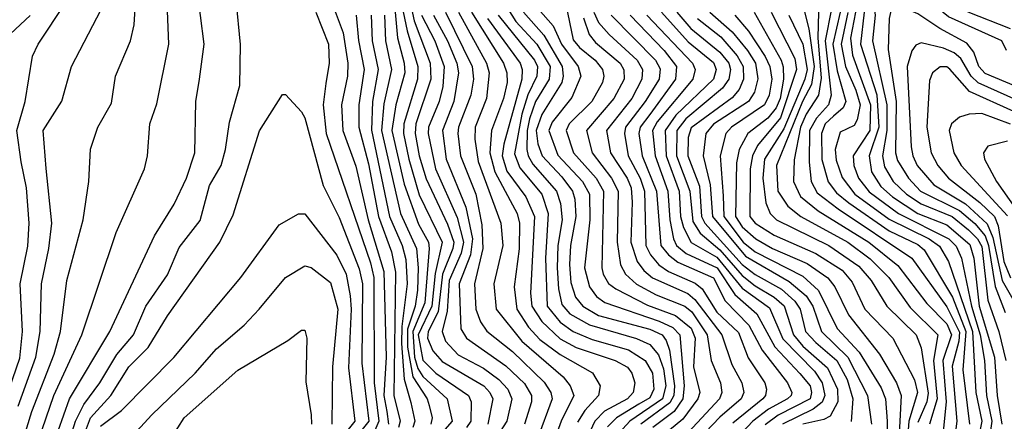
# Model space of a CAD drawing. Extents: x 501367 to 657802, y 482273 to 547541.
# Tile 618 of 656: x 597082 to 600165, y 536504 to 537761. Entities that reach past the tile are written whole.
import ezdxf

# ---------------------------------------------------------------- set-up
doc = ezdxf.new("R2010")
doc.units = 0

msp = doc.modelspace()

# ---------------------------------------------------------------- linework, layer by layer
at = {"layer": '0CON20XD'}
for points in [[(600185, 537732.5), (600052.2, 537785), (599985, 537830.9), (599935, 537875.1), (599868.6, 537935), (599842.1, 537972), (599832, 538032), (599836.5, 538065), (599873.3, 538115), (599936.5, 538175), (599985, 538209.4), (600122, 538288), (600171, 538325)], [(597077.9, 536395), (597120.7, 536535), (597190, 536715), (597209.5, 536785), (597230.2, 536945), (597280.8, 537135), (597298.5, 537255), (597304, 537356), (597327.1, 537425), (597369.9, 537500.1), (597382.5, 537585), (597428.8, 537695), (597440.3, 537745), (597453.9, 537965)], [(600172.5, 537665), (600157.3, 537695), (599990.6, 537770.6), (599825, 537906.3), (599802.5, 537905), (599757.5, 537872.5), (599751, 537855), (599761, 537775), (599752.2, 537695), (599797.9, 537495), (599797.2, 537415), (599783.7, 537335), (599790.6, 537300.6), (599817.8, 537255), (599859.6, 537215), (599905.2, 537185.2), (600002.2, 537145), (600053.5, 537103.5), (600081.9, 537075), (600095, 537051.8), (600113.9, 536883.9), (600148.5, 536785), (600170.2, 536695)], [(597117.1, 536375), (597189.6, 536585), (597276.8, 536775), (597384.4, 537095.6), (597473.1, 537295), (597482.3, 537335), (597489.6, 537435), (597511.9, 537498.1), (597549.2, 537685), (597540.5, 537895)], [(598290.7, 537885), (598317.4, 537757.4), (598367.9, 537625), (598369.8, 537575), (598323.2, 537435), (598320.9, 537405), (598333.1, 537335), (598355, 537263.1), (598421.6, 537121.6), (598441.4, 537065), (598438.6, 537045), (598406, 536965), (598393, 536847), (598361.1, 536785), (598359.1, 536765), (598376.2, 536725), (598405, 536691.1), (598535.4, 536615.4), (598554.8, 536595), (598563.7, 536575), (598548.2, 536495)], [(597185.4, 536425), (597237.9, 536575), (597364.8, 536785), (597504.8, 537085.2), (597566.3, 537183.7), (597604.7, 537265), (597630.3, 537345), (597634.1, 537505), (597645.4, 537575.4), (597659.7, 537685), (597637.1, 537865)], [(598044.7, 537854.7), (598095, 537720), (598109.6, 537625), (598108.6, 537585), (598089.7, 537495), (598093.8, 537415), (598135, 537302.7), (598173.7, 537135), (598222.9, 536972.9), (598229.3, 536705), (598222.6, 536585), (598232, 536535), (598236.7, 536495)], [(598271.5, 537841.5), (598296, 537726), (598329, 537615), (598327.5, 537575), (598285.1, 537435), (598284.2, 537405), (598300.5, 537325), (598333.5, 537213.5), (598405.1, 537065), (598382.8, 536967.2), (598372.9, 536865), (598330.4, 536775), (598345, 536696.2), (598385.8, 536655), (598488, 536585), (598496.3, 536565), (598495.4, 536505), (598481.2, 536485)], [(598780.6, 537865), (598815, 537698.6), (598835, 537673.9), (598884.2, 537634.2), (598907.2, 537605), (598911, 537585), (598906.8, 537565), (598873.4, 537505), (598803.3, 537435), (598793.4, 537415), (598816.8, 537345), (598887.1, 537265), (598910.1, 537225), (598905.2, 536985.2), (598909.3, 536965), (598926.2, 536936.2), (598949.2, 536919.2), (599048.4, 536868.4), (599135.4, 536835.4), (599185, 536796.2), (599197, 536765), (599192, 536675), (599211.7, 536595), (599206.2, 536575), (599159, 536511), (598975, 536359.9)], [(597038.9, 536575), (597082.3, 536702.3), (597091.1, 536785), (597083.5, 536935), (597107.8, 537052.2), (597111.8, 537125), (597103.5, 537235), (597086.6, 537316.6), (597073, 537415), (597099.5, 537505), (597122.8, 537647.2), (597139.6, 537685), (597226.8, 537815)], [(597232.4, 536425), (597257.4, 536505), (597283.1, 536556.9), (597332.9, 536625), (597386.4, 536713.6), (597438.6, 536775), (597477.7, 536865), (597545, 536962.5), (597582.1, 537047.9), (597647.5, 537132.5), (597677.1, 537242.9), (597713.1, 537305), (597726.7, 537355), (597739.6, 537440.4), (597771.8, 537555), (597774, 537684), (597760, 537825)], [(599530.3, 537825), (599553.2, 537733.2), (599570.2, 537615), (599561.7, 537558.4), (599533.8, 537505), (599451.6, 537305), (599455.9, 537225), (599487.7, 537177.7), (599528, 537145), (599675, 537065.3), (599745, 537013), (599804.2, 536955), (599870.7, 536860.7), (599957.4, 536775), (599943.4, 536695), (599955.2, 536575), (599930.7, 536495)], [(600202.4, 537552.4), (600105, 537593.3), (600085.4, 537615), (600069.7, 537659.7), (600048, 537688), (599963.3, 537733.3), (599895, 537779.4), (599825, 537809.7), (599812.7, 537797.3), (599804.9, 537765), (599802, 537668), (599826.7, 537505), (599824.4, 537345), (599831, 537321), (599865.1, 537265.1), (599902.8, 537225), (600025, 537164.4), (600073.5, 537123.5), (600105, 537085.3), (600116.3, 537055), (600136.7, 536926.7), (600167.8, 536845)], [(597077.8, 536552.2), (597133.1, 536705), (597146, 536785), (597150.5, 536935), (597173.7, 537045), (597182.7, 537125), (597164.8, 537295.2), (597155.3, 537415), (597213.7, 537506.3), (597244.7, 537615), (597337, 537793)], [(598009.4, 537785), (598049.3, 537685), (598051.3, 537625), (598041.3, 537561.3), (598033, 537495), (598041.8, 537405), (598180.3, 537000.3), (598190.9, 536955), (598192.4, 536625), (598207.3, 536505), (598194.3, 536475.7)], [(598258.1, 537785), (598265.5, 537705), (598286.1, 537625), (598287.8, 537595), (598259.9, 537495), (598247.4, 537415), (598286.6, 537246.6), (598331.2, 537121.2), (598361.9, 537065), (598364.5, 537045), (598350.6, 536875), (598313.4, 536785), (598319, 536705), (598329.4, 536669.4), (598344.5, 536644.5), (598420.5, 536575), (598436.6, 536505), (598330.6, 536385)], [(598415.9, 537785), (598498.6, 537615), (598503.5, 537575), (598495.1, 537525), (598456.2, 537425), (598453.9, 537405), (598462.4, 537335), (598510.7, 537215), (598529.7, 537119.7), (598532.7, 537045), (598506.5, 536935), (598510.7, 536855), (598525.6, 536815.6), (598545, 536786.2), (598625, 536722.7), (598725, 536627.1), (598745.8, 536595), (598749.7, 536575), (598702.6, 536447.4)], [(598456.1, 537785), (598544.1, 537625), (598552.2, 537595), (598543.6, 537515), (598508.6, 537425), (598507.3, 537387.3), (598517.9, 537317.9), (598588.8, 537125), (598594.8, 537055), (598567.2, 536935), (598574.5, 536855), (598654.5, 536755), (598783.6, 536643.6), (598806, 536615), (598817, 536585), (598777.5, 536505), (598742.2, 536407.8)], [(598496.9, 537785), (598596.8, 537625), (598607.6, 537595), (598608.6, 537565), (598597.5, 537515), (598560, 537415), (598554.1, 537345), (598570.2, 537285), (598618.2, 537195), (598640.5, 537155), (598647.8, 537125), (598646.1, 537043.9), (598630.3, 536925), (598638.9, 536855), (598675, 536799.3), (598710.9, 536760.9), (598775, 536713.6), (598875.7, 536655.7), (598899.7, 536615), (598894.8, 536585), (598852.2, 536537.8), (598828.7, 536501.3)], [(598611.1, 537795), (598636.1, 537756.1), (598701.8, 537685), (598743.8, 537615), (598740.1, 537575), (598697.5, 537505), (598679, 537451), (598671, 537415), (598670.2, 537355), (598674, 537335), (598689, 537309), (598763.3, 537225), (598776, 537186), (598780.7, 537135), (598767.4, 537055), (598765.5, 536985), (598769.2, 536919.2), (598780.4, 536870.4), (598805, 536841), (598866.1, 536806.1), (599013.3, 536763.3), (599055, 536744.9), (599082.7, 536712.7), (599098.2, 536668.2), (599105.4, 536615), (599095.3, 536575), (598993.2, 536505), (598938.5, 536445)], [(598659.9, 537785), (598723.4, 537713.4), (598780.8, 537615), (598784, 537585), (598779.4, 537565), (598717.5, 537465), (598699.8, 537415), (598705, 537372.9), (598718.7, 537335), (598779.5, 537269.5), (598813.4, 537225), (598820.1, 537200.1), (598824, 537145), (598807.3, 537055), (598804.1, 536995), (598808.5, 536938.5), (598822.9, 536892.9), (598845.2, 536865), (598895, 536835.5), (599055, 536793.2), (599093.7, 536775), (599107.1, 536757), (599117.3, 536727.3), (599133, 536615), (599130.9, 536585), (599118.1, 536561.9), (599027.6, 536495)], [(598705.9, 537795), (598752.6, 537742.6), (598778.7, 537685), (598831.2, 537615), (598839.3, 537585), (598811.7, 537518.3), (598749.5, 537440.5), (598739.5, 537415), (598767.6, 537337.6), (598844.3, 537255), (598866.1, 537215), (598867.9, 537135), (598851.2, 536985), (598866.1, 536925), (598888.9, 536895), (598915, 536876.1), (599085, 536818.3), (599127.5, 536797.5), (599149.6, 536775), (599162.8, 536615), (599159.1, 536575), (599131.2, 536535), (599065, 536485.4)], [(598880.4, 537785), (598895, 537752.9), (598927.9, 537715), (599016.1, 537635), (599032.6, 537605), (599030.4, 537575), (598998.6, 537515), (598920, 537415), (598931.9, 537345), (598984, 537265), (598996.9, 537235), (598999.9, 537190.1), (598996, 537065), (599015.7, 537005), (599036.6, 536976.6), (599063.8, 536953.8), (599174.2, 536904.2), (599196.1, 536886.1), (599280.6, 536775), (599312.7, 536682.7), (599343.4, 536625), (599349.8, 536595), (599341.8, 536575), (599275, 536517.4), (599185.5, 536425)], [(599091.6, 537785), (599175, 537692.5), (599255, 537627), (599262.8, 537605), (599254.8, 537575), (599137.1, 537462.9), (599103.1, 537415), (599106.9, 537335), (599146.8, 537225), (599151.9, 537145), (599160.5, 537110.5), (599184.5, 537064.5), (599265, 537018.4), (599345, 536921.6), (599430, 536860), (599472.2, 536762.2), (599571, 536661), (599594.8, 536625.2), (599603.7, 536585), (599595.3, 536564.7), (599567.3, 536542.7), (599471, 536495)], [(599139.5, 537785), (599184.3, 537734.3), (599275, 537659.2), (599302.9, 537625), (599307.6, 537605), (599302.8, 537575), (599283.2, 537546.8), (599168.6, 537451.4), (599139.7, 537415), (599139.2, 537335), (599180.9, 537225), (599189.6, 537129.6), (599212.8, 537092.8), (599275, 537041), (599345, 536960.4), (599385, 536928.5), (599445, 536893.2), (599475.8, 536865.8), (599505.1, 536775), (599535, 536739.4), (599612, 536672), (599642.7, 536605), (599644.4, 536565), (599620, 536520.1), (599600, 536510), (599535, 536495.1)], [(599243.8, 537785), (599313.2, 537723.2), (599361, 537665), (599386.3, 537625), (599394, 537576), (599382.8, 537535), (599364, 537505), (599255, 537434.2), (599231.1, 537405), (599222.1, 537335), (599244.2, 537244.2), (599251.2, 537145), (599355, 537020.9), (599491.5, 536941.5), (599545, 536896.6), (599566.2, 536865), (599593, 536785), (599675.5, 536705.5), (599737.2, 536585), (599749.6, 536495)], [(599381.7, 537785), (599466.2, 537635), (599473.4, 537613.4), (599474.2, 537575), (599463.1, 537515), (599450.6, 537485), (599425, 537453.6), (599362.4, 537405), (599335.1, 537355), (599327, 537313), (599323.5, 537145), (599345, 537112.8), (599386.9, 537075), (599439.6, 537045), (599548, 536998), (599613.2, 536953.2), (599634.5, 536925), (599677.3, 536837.3), (599774.5, 536715), (599828.3, 536625), (599842.8, 536585), (599834.6, 536425)], [(599435, 537784.5), (599509.5, 537639.5), (599514.9, 537605), (599465, 537454.3), (599392.9, 537367.1), (599376.8, 537335), (599369.9, 537295), (599368.7, 537145), (599385, 537124.9), (599445, 537086.9), (599575, 537029.8), (599657.5, 536977.5), (599689.4, 536939.4), (599728.3, 536855), (599816.8, 536765), (599884, 536634), (599893.9, 536595), (599866, 536505), (599859.7, 536410.3)], [(599583.5, 537785), (599581.4, 537705), (599591.9, 537578.1), (599583.3, 537525), (599545, 537465.5), (599526.9, 537425), (599507.1, 537322.9), (599504.9, 537255), (599527.6, 537207.6), (599583, 537163), (599741.4, 537065), (599832.2, 536992.2), (599923, 536873), (599985, 536809.7), (599999.6, 536775), (599973.3, 536695), (599983.7, 536565), (599961.7, 536348.3)], [(599624.2, 537795), (599604.3, 537695), (599623.6, 537525), (599615.1, 537495), (599577.1, 537452.9), (599555.1, 537415), (599554.3, 537315), (599560.3, 537255), (599579.7, 537219.7), (599645, 537168.9), (599875.5, 537015), (599985, 536862.3), (600025, 536783.5), (600023.3, 536755), (600002.7, 536677.3), (600017.3, 536505), (600005.1, 536414.9)], [(599651.8, 537785), (599628.4, 537685), (599641.8, 537601.8), (599669.4, 537505), (599660.7, 537485), (599630.8, 537459.2), (599604.7, 537435), (599592.6, 537405), (599593.9, 537323.9), (599613.8, 537253.8), (599639.6, 537219.6), (599678.4, 537188.4), (599805, 537100.5), (599895, 537057.4), (599915, 537041), (600002.9, 536892.9), (600045.2, 536785), (600035.3, 536665), (600056.5, 536495)], [(599675.8, 537784.2), (599655.1, 537685), (599668.4, 537615), (599700.3, 537540.3), (599714.1, 537495), (599705, 537447.9), (599695, 537430.3), (599651, 537409), (599635.5, 537355), (599638.5, 537321.5), (599657.3, 537267.3), (599697.8, 537215), (599805, 537136.8), (599930.3, 537075), (599962.2, 537052.2), (599990.5, 537005), (600065.7, 536785), (600076.1, 536595), (600094.9, 536505), (600077.3, 536415)], [(599699.3, 537785), (599683.4, 537703.4), (599690.4, 537650.4), (599746.7, 537495), (599744, 537415), (599692.5, 537335), (599694.6, 537305), (599709.2, 537265), (599742.6, 537222.6), (599833.7, 537155), (599992.1, 537075), (600015, 537052.5), (600031.4, 537015), (600062.3, 536865), (600089.8, 536775), (600103.6, 536695), (600109.9, 536585), (600126.6, 536505), (600114.3, 536415)], [(599726.2, 537785), (599715.4, 537685), (599766.7, 537526.7), (599772.1, 537425), (599742.7, 537335), (599749.8, 537285), (599779.3, 537239.3), (599815, 537206.7), (599895, 537154.4), (599985, 537119.1), (600057.5, 537057.5), (600070.4, 537015), (600086.6, 536865), (600135.1, 536705), (600142.9, 536585), (600158, 536495)], [(597053.3, 537716.7), (597115.5, 537774.5)], [(598135.9, 537775), (598143.3, 537696.6), (598161.3, 537605), (598143.9, 537495), (598144, 537425), (598175, 537310), (598206.1, 537145), (598246.1, 537035), (598259, 536971), (598253.6, 536585), (598273.6, 536505), (598268.7, 536485)], [(598183.1, 537775), (598186, 537695), (598204.9, 537605.1), (598186.6, 537505), (598184.1, 537415.9), (598240.2, 537145), (598280.1, 537055), (598291, 537011), (598295.9, 536935), (598278.9, 536801.1), (598278, 536748), (598286.1, 536636.1), (598306.9, 536563.1), (598319.9, 536505), (598313.1, 536485)], [(598224.7, 537775), (598227.3, 537695), (598246.6, 537605), (598222.4, 537497.6), (598215.5, 537415), (598274.5, 537155), (598324.9, 537044.9), (598330.3, 536985), (598327.7, 536915), (598320.2, 536865), (598296.8, 536793.2), (598296.7, 536736.7), (598313.4, 536643.4), (598358.2, 536575), (598364.4, 536554.4), (598373.6, 536515), (598370, 536495)], [(598340.1, 537775), (598382, 537695), (598411.4, 537615), (598407.6, 537552.4), (598395.4, 537505), (598362.1, 537425), (598361.5, 537405), (598384.3, 537295), (598452.4, 537142.4), (598471.9, 537065), (598465, 537031), (598427.5, 536945), (598421.3, 536848.7), (598405.6, 536785), (598415.1, 536755.1), (598455, 536712.8), (598535, 536670.5), (598582.8, 536635), (598610.3, 536605), (598623.6, 536575), (598607.6, 536505), (598575.4, 536454.6)], [(598377.8, 537775), (598421.9, 537695), (598451.1, 537625), (598456.4, 537595), (598442.1, 537505), (598406, 537415), (598418, 537325), (598478.8, 537175), (598500, 537075), (598493.7, 537025), (598458.6, 536935), (598463.5, 536793.5), (598480.9, 536765), (598605, 536677.9), (598662.6, 536622.6), (598685.2, 536585), (598684.8, 536565), (598662.8, 536495)], [(598546.9, 537765), (598649.3, 537625), (598656.1, 537605), (598655.1, 537575), (598598, 537372), (598592.9, 537335), (598607.9, 537287.8), (598667.2, 537207.2), (598694.6, 537145), (598682, 536905), (598685.6, 536865), (598717, 536817), (598775, 536762.7), (598825, 536735.8), (598947.1, 536695), (598985, 536673.9), (598998.9, 536655), (599009, 536625), (599003.3, 536595), (598985.2, 536575), (598913.7, 536536.3), (598883.2, 536505), (598845.5, 536425)], [(598580.4, 537775), (598694.6, 537635), (598704, 537615), (598701.6, 537585), (598673.6, 537526.4), (598654.7, 537465.3), (598631.2, 537341.2), (598647.9, 537297.9), (598717.5, 537215), (598736.8, 537155), (598728.7, 537015), (598733.7, 536865), (598774.6, 536815), (598815.5, 536785.5), (598875, 536760.2), (598988.2, 536728.2), (599041.2, 536695), (599063.5, 536655), (599068.4, 536605), (599055, 536578.1), (599021.5, 536558.5), (598951.1, 536515), (598922.7, 536487.3)], [(598847.3, 537767.3), (598865.1, 537715), (598885, 537690.2), (598962.8, 537625), (598974.1, 537604.1), (598975.4, 537575), (598943.1, 537515), (598857.1, 537415), (598875.2, 537345), (598935.8, 537265), (598955.8, 537225), (598953, 537065), (598963.8, 536993.8), (598979.3, 536965), (599014.1, 536934.1), (599075, 536900.3), (599165, 536865.1), (599186.7, 536846.7), (599235.1, 536775), (599247.8, 536695), (599276.5, 536625), (599281.2, 536595), (599273.8, 536575), (599175, 536469.5)], [(598934.3, 537775), (599073.2, 537635), (599087.3, 537607.3), (599084.6, 537575), (599041.3, 537505), (598979.7, 537425), (598975.9, 537405), (598987.4, 537335), (599024.7, 537265), (599038.8, 537225), (599042.8, 537055), (599057.6, 537025), (599084, 536994), (599113.4, 536973.4), (599197.1, 536937.1), (599219.2, 536919.3), (599265, 536846), (599332.6, 536782.6), (599363.5, 536703.5), (599415.2, 536625), (599420.5, 536605), (599418, 536585), (599409.8, 536575), (599315, 536499)], [(598993.8, 537775), (599100.1, 537665), (599138.6, 537615), (599135.6, 537575), (599055, 537464.6), (599025.1, 537425), (599021.5, 537405), (599031.8, 537335), (599076.2, 537225), (599090.2, 537055), (599113.7, 537025), (599142.9, 537002.9), (599255, 536953.2), (599291.4, 536881.4), (599365.4, 536805.3), (599406.9, 536726.9), (599486.6, 536625), (599499.8, 536595), (599498.3, 536585), (599487, 536575), (599427.2, 536542.8), (599377.8, 536505), (599250.6, 536369.4)], [(599046.4, 537775), (599189.5, 537625), (599197.7, 537605), (599190.3, 537575), (599078.6, 537441.4), (599063.9, 537415), (599072.4, 537335), (599111.9, 537225), (599118.3, 537135), (599129.3, 537075), (599139.2, 537055), (599169.5, 537029.5), (599266.7, 536985), (599321.8, 536901.8), (599390.5, 536840.5), (599447.2, 536737.2), (599525, 536653.8), (599557.2, 536615), (599562.2, 536595), (599557.1, 536575), (599456.8, 536523.2), (599416.1, 536493.9)], [(599204.9, 537765), (599277.3, 537707.3), (599328.6, 537648.6), (599347.9, 537615), (599348.7, 537575), (599335, 537543), (599313, 537517), (599185, 537422.4), (599175, 537392.5), (599174, 537335), (599210.6, 537240.6), (599217.7, 537145), (599227.5, 537125), (599345, 536995.3), (599385, 536964), (599467.6, 536917.6), (599509.9, 536879.9), (599526.7, 536855), (599543.1, 536785), (599575, 536750.9), (599640.7, 536695), (599673.1, 536635), (599690.9, 536575), (599686.1, 536503.9)], [(599321.3, 537775), (599364.9, 537725), (599416.6, 537646.6), (599431.1, 537615), (599437.1, 537575), (599429.3, 537525), (599414.9, 537495.1), (599310.9, 537425), (599293.8, 537405), (599275.4, 537335), (599285, 537210), (599286.9, 537145), (599347.7, 537065), (599385.1, 537035.1), (599535, 536958.5), (599583.7, 536913.7), (599642.2, 536795), (599710.6, 536720.6), (599779.5, 536609.5), (599793, 536575), (599798.4, 536505), (599797.5, 536425)], [(599490.3, 537775), (599535, 537684.7), (599547.9, 537605), (599540.7, 537575), (599475, 537419.7), (599414.5, 537325), (599408.8, 537265), (599418.2, 537188.2), (599432.2, 537155), (599452.2, 537135), (599616, 537055), (599709.6, 536989.6), (599748.7, 536945), (599797.1, 536865), (599889.4, 536775), (599905, 536734.4), (599927.1, 536592.9), (599922.9, 536565), (599895, 536500.4)], [(600235, 537495.7), (600084.1, 537564.1), (600061.8, 537585), (600029.7, 537639.7), (600008.1, 537658.1), (599975, 537672.7), (599905, 537689.3), (599888.7, 537681.3), (599876, 537664), (599861.3, 537615), (599873.9, 537363.9), (599879.1, 537335), (599893, 537305), (599944.5, 537245), (600044.2, 537185), (600112.3, 537122.3), (600129.8, 537079.8), (600159, 536945), (600204.4, 536865)], [(600195, 537473.8), (600056.1, 537536.1), (599995, 537607), (599985, 537614.3), (599965, 537614.2), (599940.7, 537595), (599931.2, 537571.2), (599922.6, 537425), (599936.2, 537345), (599957.5, 537305), (599990.2, 537265), (600089.2, 537189.2), (600135.1, 537145), (600146.5, 537116.5), (600163.8, 537005), (600185, 536953.1)], [(597263, 536407), (597304.3, 536515.7), (597367.3, 536585), (597423.7, 536675), (597484.6, 536735.4), (597545.3, 536835), (597708.7, 537065), (597751.1, 537151.1), (597833.2, 537413.2), (597905, 537527.5), (597915, 537527.5), (597965, 537472.5), (597975, 537454.2), (598032.2, 537242.2), (598082.4, 537142.4), (598145, 536981.6), (598155.9, 536935), (598153.6, 536686.4), (598175.9, 536505), (598108.9, 536421.1)], [(600185, 537434.4), (600095, 537467.7), (600055, 537466), (600025, 537455.8), (600000.6, 537435), (599992.9, 537415), (600007.7, 537345), (600030, 537305), (600175, 537147.5)], [(600175, 537381), (600114.2, 537365.8), (600100.3, 537345), (600103.3, 537325), (600141, 537255), (600200, 537170)], [(597335, 536489), (597401.3, 536538.7), (597565, 536704), (597775, 536954.5), (597895, 537119.4), (597955, 537153.8), (597975, 537154), (598075, 537024.7), (598104.1, 536965), (598117.3, 536897.3), (598120.5, 536855), (598111.4, 536671.4), (598131.5, 536505), (598088.8, 536451.2)], [(597425, 536447.2), (597496.4, 536525), (597631.8, 536655), (597698.8, 536731.2), (597785, 536805.3), (597832.4, 536855), (597915, 536954.6), (597975, 536991.4), (597995, 536985.8), (598055, 536939.2), (598078.1, 536855), (598062.1, 536675), (598060, 536495)], [(597557.2, 536452.8), (597596.9, 536515), (597765, 536664.7), (597922.2, 536757.8), (597965, 536790), (597975, 536790), (597981.5, 536765), (597978.4, 536628.4), (597994.8, 536524.8), (597996.5, 536495)]]:
    msp.add_lwpolyline(points, dxfattribs=at)

doc.saveas('drawing.dxf')
